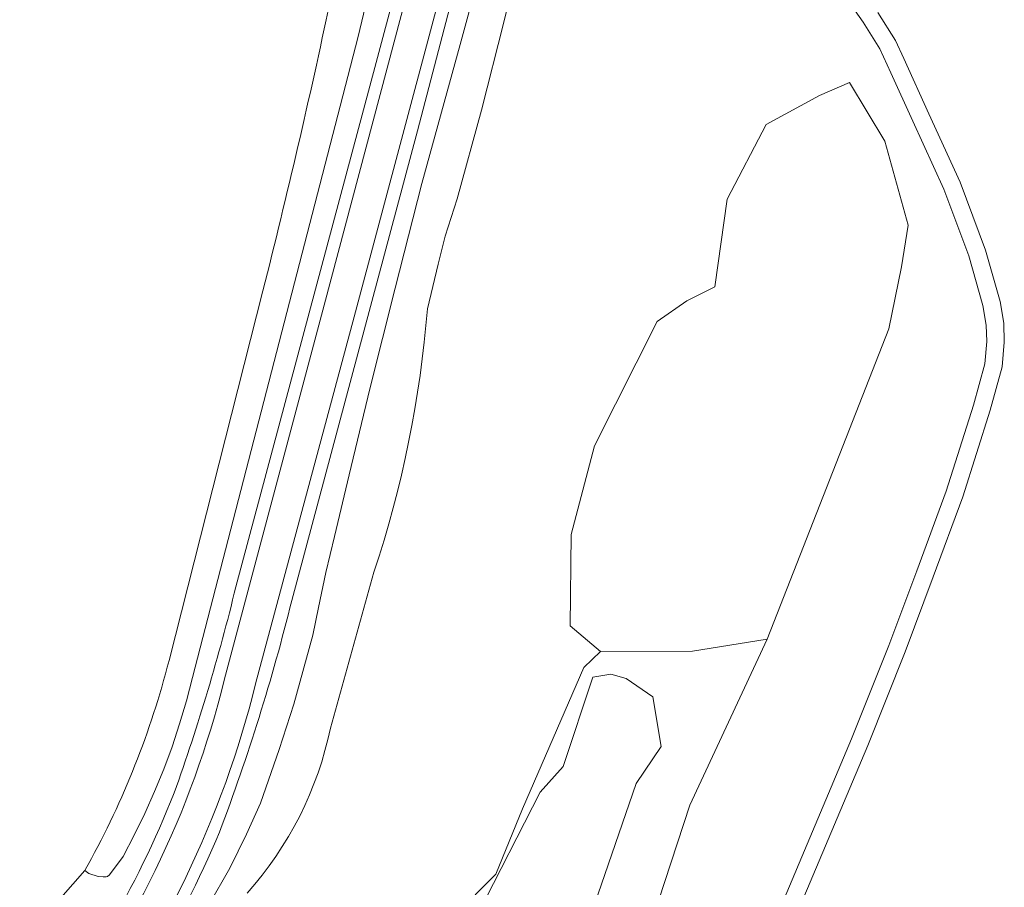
# Model space of a CAD drawing. Extents: x 184422 to 188298, y 343471 to 350189.
# Tile 308 of 513: x 186805 to 186900, y 348219 to 348303. Entities that reach past the tile are written whole.
import ezdxf

# ---------------------------------------------------------------- set-up
doc = ezdxf.new("R2010")
doc.units = 0
for name, color, linetype, lineweight in [('B-WA-GR-BOUWLAND-GV', 252, 'Continuous', 13), ('B-WA-GR-GRAS-GV', 252, 'Continuous', 13), ('B-WA-GR-HOUTOPSTAND_LOOF-GV', 252, 'Continuous', 13), ('B-WA-GW-TALUD_KRUIN-G', 252, 'Continuous', 18), ('B-WA-OG-TERREIN_CULTUURSCHEIDING-GV', 252, 'Continuous', 18), ('B-WA-OG-WATER-GV', 252, 'Continuous', 18), ('B-WA-OG-WATER_SLOOT-GV', 252, 'Continuous', 18), ('B-WA-OG-WEG-GV', 252, 'Continuous', 18), ('B-WA-VH-ONVERHARD-GV', 252, 'Continuous', 18), ('B-WA-VH-VERHARDING_ASFALT-GV', 252, 'Continuous', 18)]:
    doc.layers.add(name, color=color, linetype=linetype, lineweight=lineweight)

msp = doc.modelspace()

# ---------------------------------------------------------------- linework, layer by layer
at = {"layer": 'B-WA-GR-BOUWLAND-GV'}
for points in [[(186828.28, 348276.84, 0.010302), (186834.797, 348304.912)], [(186828.28, 348276.84, 0.010302), (186834.797, 348304.912)], [(186828.28, 348276.84, 0.010302), (186834.797, 348304.912)], [(186811.309, 348221.114, 0.062737), (186819.164, 348240.922)], [(186811.309, 348221.114, 0.062737), (186819.164, 348240.922)], [(186811.309, 348221.114, 0.062737), (186819.164, 348240.922)]]:
    msp.add_lwpolyline(points, format="xyb", dxfattribs=at)
at = {"layer": 'B-WA-GR-BOUWLAND-GV', "flags": 128}
for points in [[(186819.164, 348240.922), (186828.28, 348276.84)], [(186819.164, 348240.922), (186828.28, 348276.84)], [(186819.164, 348240.922), (186828.28, 348276.84)], [(186808.645, 348217.906), (186810.992, 348220.542), (186811.174, 348220.891), (186811.309, 348221.114)], [(186808.645, 348217.906), (186810.992, 348220.542), (186811.174, 348220.891), (186811.309, 348221.114)], [(186808.645, 348217.906), (186810.992, 348220.542), (186811.174, 348220.891), (186811.309, 348221.114)]]:
    msp.add_lwpolyline(points, dxfattribs=at)
at = {"layer": 'B-WA-GR-GRAS-GV', "flags": 128}
for points in [[(186850.407, 348311.668), (186847.424, 348300.743), (186843.694, 348287.251), (186841.131, 348277.096), (186838.649, 348267.302), (186836.65, 348258.946), (186835.241, 348252.968), (186834.398, 348249.49), (186833.693, 348246.079), (186833.125, 348243.388), (186831.29, 348236.701), (186829.864, 348232.301), (186828.059, 348227.085), (186826.696, 348224.072), (186825.08, 348220.782), (186823.024, 348217.197)], [(186850.407, 348311.668), (186847.424, 348300.743), (186843.694, 348287.251), (186841.131, 348277.096), (186838.649, 348267.302), (186836.65, 348258.946), (186835.241, 348252.968), (186834.398, 348249.49), (186833.693, 348246.079), (186833.125, 348243.388), (186831.29, 348236.701), (186829.864, 348232.301), (186828.059, 348227.085), (186826.696, 348224.072), (186825.08, 348220.782), (186823.024, 348217.197)], [(186850.407, 348311.668), (186847.424, 348300.743), (186843.694, 348287.251), (186841.131, 348277.096), (186838.649, 348267.302), (186836.65, 348258.946), (186835.241, 348252.968), (186834.398, 348249.49), (186833.693, 348246.079), (186833.125, 348243.388), (186831.29, 348236.701), (186829.864, 348232.301), (186828.059, 348227.085), (186826.696, 348224.072), (186825.08, 348220.782), (186823.024, 348217.197)], [(186852.967, 348308.213), (186851.668, 348302.918), (186849.503, 348294.378), (186847.138, 348285.757), (186845.989, 348282.125), (186845.296, 348279.43), (186844.247, 348275.089), (186844.105, 348273.463), (186843.939, 348271.838), (186843.748, 348270.215), (186843.532, 348268.593), (186843.292, 348266.975), (186843.027, 348265.359), (186842.738, 348263.748), (186842.424, 348262.141), (186842.086, 348260.539), (186841.724, 348258.942), (186841.338, 348257.351), (186840.928, 348255.767), (186840.494, 348254.19), (186840.037, 348252.621), (186839.557, 348251.06), (186839.053, 348249.507), (186834.836, 348234.377), (186834.59, 348233.28), (186834.307, 348232.188), (186833.988, 348231.103), (186833.632, 348230.025), (186833.239, 348228.958), (186832.812, 348227.902), (186832.348, 348226.86), (186831.851, 348225.833), (186831.32, 348224.823), (186830.756, 348223.832), (186830.16, 348222.861), (186829.533, 348221.912), (186828.877, 348220.986), (186828.193, 348220.084), (186827.482, 348219.209), (186826.745, 348218.36)], [(186826.745, 348218.36), (186827.482, 348219.209), (186828.193, 348220.084), (186828.877, 348220.986), (186829.533, 348221.912), (186830.16, 348222.861), (186830.756, 348223.832), (186831.32, 348224.823), (186831.851, 348225.833), (186832.348, 348226.86), (186832.812, 348227.902), (186833.239, 348228.958), (186833.632, 348230.025), (186833.988, 348231.103), (186834.307, 348232.188), (186834.59, 348233.28), (186834.836, 348234.377), (186839.053, 348249.507), (186839.557, 348251.06), (186840.037, 348252.621), (186840.494, 348254.19), (186840.928, 348255.767), (186841.338, 348257.351), (186841.724, 348258.942), (186842.086, 348260.539), (186842.424, 348262.141), (186842.738, 348263.748), (186843.027, 348265.359), (186843.292, 348266.975), (186843.532, 348268.593), (186843.748, 348270.215), (186843.939, 348271.838), (186844.105, 348273.463), (186844.247, 348275.089), (186845.296, 348279.43), (186845.989, 348282.125), (186847.138, 348285.757), (186849.503, 348294.378), (186851.668, 348302.918), (186852.967, 348308.213)], [(186852.967, 348308.213), (186851.668, 348302.918), (186849.503, 348294.378), (186847.138, 348285.757), (186845.989, 348282.125), (186845.296, 348279.43), (186844.247, 348275.089), (186844.105, 348273.463), (186843.939, 348271.838), (186843.748, 348270.215), (186843.532, 348268.593), (186843.292, 348266.975), (186843.027, 348265.359), (186842.738, 348263.748), (186842.424, 348262.141), (186842.086, 348260.539), (186841.724, 348258.942), (186841.338, 348257.351), (186840.928, 348255.767), (186840.494, 348254.19), (186840.037, 348252.621), (186839.557, 348251.06), (186839.053, 348249.507), (186834.836, 348234.377), (186834.59, 348233.28), (186834.307, 348232.188), (186833.988, 348231.103), (186833.632, 348230.025), (186833.239, 348228.958), (186832.812, 348227.902), (186832.348, 348226.86), (186831.851, 348225.833), (186831.32, 348224.823), (186830.756, 348223.832), (186830.16, 348222.861), (186829.533, 348221.912), (186828.877, 348220.986), (186828.193, 348220.084), (186827.482, 348219.209), (186826.745, 348218.36)], [(186826.745, 348218.36), (186827.482, 348219.209), (186828.193, 348220.084), (186828.877, 348220.986), (186829.533, 348221.912), (186830.16, 348222.861), (186830.756, 348223.832), (186831.32, 348224.823), (186831.851, 348225.833), (186832.348, 348226.86), (186832.812, 348227.902), (186833.239, 348228.958), (186833.632, 348230.025), (186833.988, 348231.103), (186834.307, 348232.188), (186834.59, 348233.28), (186834.836, 348234.377), (186839.053, 348249.507), (186839.557, 348251.06), (186840.037, 348252.621), (186840.494, 348254.19), (186840.928, 348255.767), (186841.338, 348257.351), (186841.724, 348258.942), (186842.086, 348260.539), (186842.424, 348262.141), (186842.738, 348263.748), (186843.027, 348265.359), (186843.292, 348266.975), (186843.532, 348268.593), (186843.748, 348270.215), (186843.939, 348271.838), (186844.105, 348273.463), (186844.247, 348275.089), (186845.296, 348279.43), (186845.989, 348282.125), (186847.138, 348285.757), (186849.503, 348294.378), (186851.668, 348302.918), (186852.967, 348308.213)], [(186852.967, 348308.213), (186851.668, 348302.918), (186849.503, 348294.378), (186847.138, 348285.757), (186845.989, 348282.125), (186845.296, 348279.43), (186844.247, 348275.089), (186844.105, 348273.463), (186843.939, 348271.838), (186843.748, 348270.215), (186843.532, 348268.593), (186843.292, 348266.975), (186843.027, 348265.359), (186842.738, 348263.748), (186842.424, 348262.141), (186842.086, 348260.539), (186841.724, 348258.942), (186841.338, 348257.351), (186840.928, 348255.767), (186840.494, 348254.19), (186840.037, 348252.621), (186839.557, 348251.06), (186839.053, 348249.507), (186834.836, 348234.377), (186834.59, 348233.28), (186834.307, 348232.188), (186833.988, 348231.103), (186833.632, 348230.025), (186833.239, 348228.958), (186832.812, 348227.902), (186832.348, 348226.86), (186831.851, 348225.833), (186831.32, 348224.823), (186830.756, 348223.832), (186830.16, 348222.861), (186829.533, 348221.912), (186828.877, 348220.986), (186828.193, 348220.084), (186827.482, 348219.209), (186826.745, 348218.36)], [(186826.745, 348218.36), (186827.482, 348219.209), (186828.193, 348220.084), (186828.877, 348220.986), (186829.533, 348221.912), (186830.16, 348222.861), (186830.756, 348223.832), (186831.32, 348224.823), (186831.851, 348225.833), (186832.348, 348226.86), (186832.812, 348227.902), (186833.239, 348228.958), (186833.632, 348230.025), (186833.988, 348231.103), (186834.307, 348232.188), (186834.59, 348233.28), (186834.836, 348234.377), (186839.053, 348249.507), (186839.557, 348251.06), (186840.037, 348252.621), (186840.494, 348254.19), (186840.928, 348255.767), (186841.338, 348257.351), (186841.724, 348258.942), (186842.086, 348260.539), (186842.424, 348262.141), (186842.738, 348263.748), (186843.027, 348265.359), (186843.292, 348266.975), (186843.532, 348268.593), (186843.748, 348270.215), (186843.939, 348271.838), (186844.105, 348273.463), (186844.247, 348275.089), (186845.296, 348279.43), (186845.989, 348282.125), (186847.138, 348285.757), (186849.503, 348294.378), (186851.668, 348302.918), (186852.967, 348308.213)], [(186833.961, 348119.747), (186845.358, 348143.466), (186852.428, 348158.091), (186864.032, 348184.943), (186871.324, 348200.651), (186878.365, 348216.557), (186885.44, 348233.343), (186889.046, 348242.389), (186891.772, 348249.652), (186894.614, 348257.373), (186897.258, 348265.724), (186898.369, 348269.742), (186898.559, 348271.893), (186898.506, 348273.506), (186898.182, 348275.41), (186896.825, 348280.231), (186894.401, 348286.71), (186891.394, 348293.29), (186889.245, 348298.007), (186888.191, 348300.322), (186886.572, 348302.901), (186885.788, 348304.001)], [(186833.961, 348119.747), (186845.358, 348143.466), (186852.428, 348158.091), (186864.032, 348184.943), (186871.324, 348200.651), (186878.365, 348216.557), (186885.44, 348233.343), (186889.046, 348242.389), (186891.772, 348249.652), (186894.614, 348257.373), (186897.258, 348265.724), (186898.369, 348269.742), (186898.559, 348271.893), (186898.506, 348273.506), (186898.182, 348275.41), (186896.825, 348280.231), (186894.401, 348286.71), (186891.394, 348293.29), (186889.245, 348298.007), (186888.191, 348300.322), (186886.572, 348302.901), (186885.788, 348304.001)], [(186833.961, 348119.747), (186845.358, 348143.466), (186852.428, 348158.091), (186864.032, 348184.943), (186871.324, 348200.651), (186878.365, 348216.557), (186885.44, 348233.343), (186889.046, 348242.389), (186891.772, 348249.652), (186894.614, 348257.373), (186897.258, 348265.724), (186898.369, 348269.742), (186898.559, 348271.893), (186898.506, 348273.506), (186898.182, 348275.41), (186896.825, 348280.231), (186894.401, 348286.71), (186891.394, 348293.29), (186889.245, 348298.007), (186888.191, 348300.322), (186886.572, 348302.901), (186885.788, 348304.001)], [(186887.986, 348303.847), (186889.691, 348301.129), (186890.491, 348299.373), (186892.94, 348293.996), (186895.972, 348287.362), (186898.443, 348280.761), (186899.843, 348275.784), (186900.201, 348273.677), (186900.261, 348271.846), (186900.049, 348269.438), (186898.888, 348265.241), (186896.223, 348256.822), (186893.366, 348249.06), (186890.631, 348241.775), (186887.013, 348232.698), (186879.926, 348215.883), (186872.872, 348199.949), (186865.584, 348184.248), (186853.975, 348157.384), (186846.889, 348142.728), (186835.49, 348119.004)], [(186887.986, 348303.847), (186889.691, 348301.129), (186890.491, 348299.373), (186892.94, 348293.996), (186895.972, 348287.362), (186898.443, 348280.761), (186899.843, 348275.784), (186900.201, 348273.677), (186900.261, 348271.846), (186900.049, 348269.438), (186898.888, 348265.241), (186896.223, 348256.822), (186893.366, 348249.06), (186890.631, 348241.775), (186887.013, 348232.698), (186879.926, 348215.883), (186872.872, 348199.949), (186865.584, 348184.248), (186853.975, 348157.384), (186846.889, 348142.728), (186835.49, 348119.004)], [(186887.986, 348303.847), (186889.691, 348301.129), (186890.491, 348299.373), (186892.94, 348293.996), (186895.972, 348287.362), (186898.443, 348280.761), (186899.843, 348275.784), (186900.201, 348273.677), (186900.261, 348271.846), (186900.049, 348269.438), (186898.888, 348265.241), (186896.223, 348256.822), (186893.366, 348249.06), (186890.631, 348241.775), (186887.013, 348232.698), (186879.926, 348215.883), (186872.872, 348199.949), (186865.584, 348184.248), (186853.975, 348157.384), (186846.889, 348142.728), (186835.49, 348119.004)], [(186846.91, 348216.174), (186850.882, 348220.197), (186853.498, 348226.546), (186859.439, 348240.24), (186861.054, 348241.807), (186858.114, 348244.292), (186858.205, 348253.167), (186860.47, 348261.771), (186866.55, 348273.855), (186869.45, 348275.847), (186872.169, 348277.206), (186873.347, 348285.718), (186877.156, 348292.986), (186882.322, 348295.794), (186885.223, 348297.062), (186888.667, 348291.356), (186890.932, 348283.206), (186890.287, 348279.16), (186889.053, 348273.15), (186877.246, 348242.998), (186869.721, 348226.891), (186864.885, 348212.061)], [(186846.91, 348216.174), (186850.882, 348220.197), (186853.498, 348226.546), (186859.439, 348240.24), (186861.054, 348241.807), (186858.114, 348244.292), (186858.205, 348253.167), (186860.47, 348261.771), (186866.55, 348273.855), (186869.45, 348275.847), (186872.169, 348277.206), (186873.347, 348285.718), (186877.156, 348292.986), (186882.322, 348295.794), (186885.223, 348297.062), (186888.667, 348291.356), (186890.932, 348283.206), (186890.287, 348279.16), (186889.053, 348273.15), (186877.246, 348242.998), (186869.721, 348226.891), (186864.885, 348212.061)], [(186846.91, 348216.174), (186850.882, 348220.197), (186853.498, 348226.546), (186859.439, 348240.24), (186861.054, 348241.807), (186858.114, 348244.292), (186858.205, 348253.167), (186860.47, 348261.771), (186866.55, 348273.855), (186869.45, 348275.847), (186872.169, 348277.206), (186873.347, 348285.718), (186877.156, 348292.986), (186882.322, 348295.794), (186885.223, 348297.062), (186888.667, 348291.356), (186890.932, 348283.206), (186890.287, 348279.16), (186889.053, 348273.15), (186877.246, 348242.998), (186869.721, 348226.891), (186864.885, 348212.061)]]:
    msp.add_lwpolyline(points, dxfattribs=at)
at = {"layer": 'B-WA-GR-HOUTOPSTAND_LOOF-GV', "flags": 128}
msp.add_lwpolyline([(186877.246, 348242.998), (186889.053, 348273.15), (186890.287, 348279.16), (186890.932, 348283.206), (186888.667, 348291.356), (186885.223, 348297.062), (186882.322, 348295.794), (186877.156, 348292.986), (186873.347, 348285.718), (186872.169, 348277.206), (186869.45, 348275.847), (186866.55, 348273.855), (186860.47, 348261.771), (186858.205, 348253.167), (186858.114, 348244.292), (186861.054, 348241.807), (186869.999, 348241.845)], close=True, dxfattribs=at)
msp.add_lwpolyline([(186877.246, 348242.998), (186889.053, 348273.15), (186890.287, 348279.16), (186890.932, 348283.206), (186888.667, 348291.356), (186885.223, 348297.062), (186882.322, 348295.794), (186877.156, 348292.986), (186873.347, 348285.718), (186872.169, 348277.206), (186869.45, 348275.847), (186866.55, 348273.855), (186860.47, 348261.771), (186858.205, 348253.167), (186858.114, 348244.292), (186861.054, 348241.807), (186869.999, 348241.845)], close=True, dxfattribs=at)
msp.add_lwpolyline([(186877.246, 348242.998), (186889.053, 348273.15), (186890.287, 348279.16), (186890.932, 348283.206), (186888.667, 348291.356), (186885.223, 348297.062), (186882.322, 348295.794), (186877.156, 348292.986), (186873.347, 348285.718), (186872.169, 348277.206), (186869.45, 348275.847), (186866.55, 348273.855), (186860.47, 348261.771), (186858.205, 348253.167), (186858.114, 348244.292), (186861.054, 348241.807), (186869.999, 348241.845)], close=True, dxfattribs=at)
at = {"layer": 'B-WA-GW-TALUD_KRUIN-G', "flags": 128}
msp.add_lwpolyline([(186812.782, 348219.922), (186813.077, 348219.94), (186813.202, 348219.973), (186813.401, 348220.11), (186814.702, 348221.908), (186815.79, 348223.969), (186816.811, 348226.069), (186817.763, 348228.204), (186818.645, 348230.371), (186819.454, 348232.565), (186820.189, 348234.784), (186820.85, 348237.024), (186821.436, 348239.28), (186837.535, 348301.525), (186839.398, 348309.409)], dxfattribs=at)
msp.add_lwpolyline([(186812.782, 348219.922), (186813.077, 348219.94), (186813.202, 348219.973), (186813.401, 348220.11), (186814.702, 348221.908), (186815.79, 348223.969), (186816.811, 348226.069), (186817.763, 348228.204), (186818.645, 348230.371), (186819.454, 348232.565), (186820.189, 348234.784), (186820.85, 348237.024), (186821.436, 348239.28), (186837.535, 348301.525), (186839.398, 348309.409)], dxfattribs=at)
msp.add_lwpolyline([(186812.782, 348219.922), (186813.077, 348219.94), (186813.202, 348219.973), (186813.401, 348220.11), (186814.702, 348221.908), (186815.79, 348223.969), (186816.811, 348226.069), (186817.763, 348228.204), (186818.645, 348230.371), (186819.454, 348232.565), (186820.189, 348234.784), (186820.85, 348237.024), (186821.436, 348239.28), (186837.535, 348301.525), (186839.398, 348309.409)], dxfattribs=at)
at = {"layer": 'B-WA-OG-TERREIN_CULTUURSCHEIDING-GV', "flags": 128}
for points in [[(186810.992, 348220.542), (186811.364, 348220.256), (186812.279, 348219.971), (186812.782, 348219.922), (186813.077, 348219.94), (186813.202, 348219.973), (186813.401, 348220.11), (186814.702, 348221.908), (186815.79, 348223.969), (186816.811, 348226.069), (186817.763, 348228.204), (186818.645, 348230.371), (186819.454, 348232.565), (186820.189, 348234.784), (186820.85, 348237.024), (186821.436, 348239.28), (186837.535, 348301.525), (186839.398, 348309.409)], [(186810.992, 348220.542), (186811.364, 348220.256), (186812.279, 348219.971), (186812.782, 348219.922), (186813.077, 348219.94), (186813.202, 348219.973), (186813.401, 348220.11), (186814.702, 348221.908), (186815.79, 348223.969), (186816.811, 348226.069), (186817.763, 348228.204), (186818.645, 348230.371), (186819.454, 348232.565), (186820.189, 348234.784), (186820.85, 348237.024), (186821.436, 348239.28), (186837.535, 348301.525), (186839.398, 348309.409)], [(186810.992, 348220.542), (186811.364, 348220.256), (186812.279, 348219.971), (186812.782, 348219.922), (186813.077, 348219.94), (186813.202, 348219.973), (186813.401, 348220.11), (186814.702, 348221.908), (186815.79, 348223.969), (186816.811, 348226.069), (186817.763, 348228.204), (186818.645, 348230.371), (186819.454, 348232.565), (186820.189, 348234.784), (186820.85, 348237.024), (186821.436, 348239.28), (186837.535, 348301.525), (186839.398, 348309.409)], [(186828.28, 348276.84), (186819.164, 348240.922)], [(186828.28, 348276.84), (186819.164, 348240.922)], [(186828.28, 348276.84), (186819.164, 348240.922)], [(186811.309, 348221.114), (186811.174, 348220.891), (186810.992, 348220.542)], [(186811.309, 348221.114), (186811.174, 348220.891), (186810.992, 348220.542)], [(186811.309, 348221.114), (186811.174, 348220.891), (186810.992, 348220.542)]]:
    msp.add_lwpolyline(points, dxfattribs=at)
at = {"layer": 'B-WA-OG-TERREIN_CULTUURSCHEIDING-GV'}
for points in [[(186834.797, 348304.912, -0.010302), (186828.28, 348276.84)], [(186834.797, 348304.912, -0.010302), (186828.28, 348276.84)], [(186834.797, 348304.912, -0.010302), (186828.28, 348276.84)], [(186819.164, 348240.922, -0.062737), (186811.309, 348221.114)], [(186819.164, 348240.922, -0.062737), (186811.309, 348221.114)], [(186819.164, 348240.922, -0.062737), (186811.309, 348221.114)]]:
    msp.add_lwpolyline(points, format="xyb", dxfattribs=at)
at = {"layer": 'B-WA-OG-WATER-GV', "flags": 128}
msp.add_lwpolyline([(186858.113, 348210.394), (186864.507, 348228.993), (186866.948, 348232.575), (186866.135, 348237.398), (186863.544, 348239.178), (186862.066, 348239.602), (186860.322, 348239.326), (186857.416, 348230.647), (186855.207, 348228.167), (186849.162, 348216.318)], dxfattribs=at)
msp.add_lwpolyline([(186858.113, 348210.394), (186864.507, 348228.993), (186866.948, 348232.575), (186866.135, 348237.398), (186863.544, 348239.178), (186862.066, 348239.602), (186860.322, 348239.326), (186857.416, 348230.647), (186855.207, 348228.167), (186849.162, 348216.318)], dxfattribs=at)
msp.add_lwpolyline([(186858.113, 348210.394), (186864.507, 348228.993), (186866.948, 348232.575), (186866.135, 348237.398), (186863.544, 348239.178), (186862.066, 348239.602), (186860.322, 348239.326), (186857.416, 348230.647), (186855.207, 348228.167), (186849.162, 348216.318)], dxfattribs=at)
at = {"layer": 'B-WA-OG-WATER_SLOOT-GV', "flags": 128}
for points in [[(186864.885, 348212.061), (186869.721, 348226.891), (186877.246, 348242.998), (186869.999, 348241.845), (186861.054, 348241.807), (186859.439, 348240.24), (186853.498, 348226.546), (186850.882, 348220.197), (186846.91, 348216.174)], [(186864.885, 348212.061), (186869.721, 348226.891), (186877.246, 348242.998), (186869.999, 348241.845), (186861.054, 348241.807), (186859.439, 348240.24), (186853.498, 348226.546), (186850.882, 348220.197), (186846.91, 348216.174)], [(186864.885, 348212.061), (186869.721, 348226.891), (186877.246, 348242.998), (186869.999, 348241.845), (186861.054, 348241.807), (186859.439, 348240.24), (186853.498, 348226.546), (186850.882, 348220.197), (186846.91, 348216.174)], [(186849.162, 348216.318), (186855.207, 348228.167), (186857.416, 348230.647), (186860.322, 348239.326), (186862.066, 348239.602), (186863.544, 348239.178), (186866.135, 348237.398), (186866.948, 348232.575), (186864.507, 348228.993), (186858.113, 348210.394)], [(186849.162, 348216.318), (186855.207, 348228.167), (186857.416, 348230.647), (186860.322, 348239.326), (186862.066, 348239.602), (186863.544, 348239.178), (186866.135, 348237.398), (186866.948, 348232.575), (186864.507, 348228.993), (186858.113, 348210.394)], [(186849.162, 348216.318), (186855.207, 348228.167), (186857.416, 348230.647), (186860.322, 348239.326), (186862.066, 348239.602), (186863.544, 348239.178), (186866.135, 348237.398), (186866.948, 348232.575), (186864.507, 348228.993), (186858.113, 348210.394)]]:
    msp.add_lwpolyline(points, dxfattribs=at)
at = {"layer": 'B-WA-OG-WEG-GV', "flags": 128}
for points in [[(186851.219, 348322.713), (186843.292, 348292.371), (186831.089, 348246.754)], [(186851.219, 348322.713), (186843.292, 348292.371), (186831.089, 348246.754)], [(186851.219, 348322.713), (186843.292, 348292.371), (186831.089, 348246.754)], [(186825.654, 348248.092), (186839.279, 348298.981), (186845.124, 348320.966)], [(186825.654, 348248.092), (186839.279, 348298.981), (186845.124, 348320.966)], [(186825.654, 348248.092), (186839.279, 348298.981), (186845.124, 348320.966)], [(186823.024, 348217.197), (186825.08, 348220.782), (186826.696, 348224.072), (186828.059, 348227.085), (186829.864, 348232.301), (186831.29, 348236.701), (186833.125, 348243.388), (186833.693, 348246.079), (186834.398, 348249.49), (186835.241, 348252.968), (186836.65, 348258.946), (186838.649, 348267.302), (186841.131, 348277.096), (186843.694, 348287.251), (186847.424, 348300.743), (186850.407, 348311.668)], [(186823.024, 348217.197), (186825.08, 348220.782), (186826.696, 348224.072), (186828.059, 348227.085), (186829.864, 348232.301), (186831.29, 348236.701), (186833.125, 348243.388), (186833.693, 348246.079), (186834.398, 348249.49), (186835.241, 348252.968), (186836.65, 348258.946), (186838.649, 348267.302), (186841.131, 348277.096), (186843.694, 348287.251), (186847.424, 348300.743), (186850.407, 348311.668)], [(186823.024, 348217.197), (186825.08, 348220.782), (186826.696, 348224.072), (186828.059, 348227.085), (186829.864, 348232.301), (186831.29, 348236.701), (186833.125, 348243.388), (186833.693, 348246.079), (186834.398, 348249.49), (186835.241, 348252.968), (186836.65, 348258.946), (186838.649, 348267.302), (186841.131, 348277.096), (186843.694, 348287.251), (186847.424, 348300.743), (186850.407, 348311.668)], [(186839.398, 348309.409), (186837.535, 348301.525), (186821.436, 348239.28), (186820.85, 348237.024), (186820.189, 348234.784), (186819.454, 348232.565), (186818.645, 348230.371), (186817.763, 348228.204), (186816.811, 348226.069), (186815.79, 348223.969), (186814.702, 348221.908), (186813.401, 348220.11), (186813.202, 348219.973), (186813.077, 348219.94), (186812.782, 348219.922), (186812.279, 348219.971), (186811.364, 348220.256), (186810.992, 348220.542), (186808.645, 348217.906)], [(186839.398, 348309.409), (186837.535, 348301.525), (186821.436, 348239.28), (186820.85, 348237.024), (186820.189, 348234.784), (186819.454, 348232.565), (186818.645, 348230.371), (186817.763, 348228.204), (186816.811, 348226.069), (186815.79, 348223.969), (186814.702, 348221.908), (186813.401, 348220.11), (186813.202, 348219.973), (186813.077, 348219.94), (186812.782, 348219.922), (186812.279, 348219.971), (186811.364, 348220.256), (186810.992, 348220.542), (186808.645, 348217.906)], [(186839.398, 348309.409), (186837.535, 348301.525), (186821.436, 348239.28), (186820.85, 348237.024), (186820.189, 348234.784), (186819.454, 348232.565), (186818.645, 348230.371), (186817.763, 348228.204), (186816.811, 348226.069), (186815.79, 348223.969), (186814.702, 348221.908), (186813.401, 348220.11), (186813.202, 348219.973), (186813.077, 348219.94), (186812.782, 348219.922), (186812.279, 348219.971), (186811.364, 348220.256), (186810.992, 348220.542), (186808.645, 348217.906)]]:
    msp.add_lwpolyline(points, dxfattribs=at)
at = {"layer": 'B-WA-OG-WEG-GV'}
for points in [[(186819.668, 348228.094, 0.026613), (186825.654, 348248.092)], [(186819.668, 348228.094, 0.026613), (186825.654, 348248.092)], [(186819.668, 348228.094, 0.026613), (186825.654, 348248.092)], [(186831.089, 348246.754, -0.029019), (186824.071, 348224.282)], [(186831.089, 348246.754, -0.029019), (186824.071, 348224.282)], [(186831.089, 348246.754, -0.029019), (186824.071, 348224.282)], [(186804.666, 348202.486, 0.076777), (186819.668, 348228.094)], [(186804.666, 348202.486, 0.076777), (186819.668, 348228.094)], [(186804.666, 348202.486, 0.076777), (186819.668, 348228.094)], [(186824.071, 348224.282, -0.070292), (186808.56, 348198.492)], [(186824.071, 348224.282, -0.070292), (186808.56, 348198.492)], [(186824.071, 348224.282, -0.070292), (186808.56, 348198.492)]]:
    msp.add_lwpolyline(points, format="xyb", dxfattribs=at)
at = {"layer": 'B-WA-VH-ONVERHARD-GV', "flags": 128}
for points in [[(186885.788, 348304.001), (186886.572, 348302.901), (186888.191, 348300.322), (186889.245, 348298.007), (186891.394, 348293.29), (186894.401, 348286.71), (186896.825, 348280.231), (186898.182, 348275.41), (186898.506, 348273.506), (186898.559, 348271.893), (186898.369, 348269.742), (186897.258, 348265.724), (186894.614, 348257.373), (186891.772, 348249.652), (186889.046, 348242.389), (186885.44, 348233.343), (186878.365, 348216.557), (186871.324, 348200.651), (186864.032, 348184.943), (186852.428, 348158.091), (186845.358, 348143.466), (186833.961, 348119.747)], [(186885.788, 348304.001), (186886.572, 348302.901), (186888.191, 348300.322), (186889.245, 348298.007), (186891.394, 348293.29), (186894.401, 348286.71), (186896.825, 348280.231), (186898.182, 348275.41), (186898.506, 348273.506), (186898.559, 348271.893), (186898.369, 348269.742), (186897.258, 348265.724), (186894.614, 348257.373), (186891.772, 348249.652), (186889.046, 348242.389), (186885.44, 348233.343), (186878.365, 348216.557), (186871.324, 348200.651), (186864.032, 348184.943), (186852.428, 348158.091), (186845.358, 348143.466), (186833.961, 348119.747)], [(186885.788, 348304.001), (186886.572, 348302.901), (186888.191, 348300.322), (186889.245, 348298.007), (186891.394, 348293.29), (186894.401, 348286.71), (186896.825, 348280.231), (186898.182, 348275.41), (186898.506, 348273.506), (186898.559, 348271.893), (186898.369, 348269.742), (186897.258, 348265.724), (186894.614, 348257.373), (186891.772, 348249.652), (186889.046, 348242.389), (186885.44, 348233.343), (186878.365, 348216.557), (186871.324, 348200.651), (186864.032, 348184.943), (186852.428, 348158.091), (186845.358, 348143.466), (186833.961, 348119.747)], [(186835.49, 348119.004), (186846.889, 348142.728), (186853.975, 348157.384), (186865.584, 348184.248), (186872.872, 348199.949), (186879.926, 348215.883), (186887.013, 348232.698), (186890.631, 348241.775), (186893.366, 348249.06), (186896.223, 348256.822), (186898.888, 348265.241), (186900.049, 348269.438), (186900.261, 348271.846), (186900.201, 348273.677), (186899.843, 348275.784), (186898.443, 348280.761), (186895.972, 348287.362), (186892.94, 348293.996), (186890.491, 348299.373), (186889.691, 348301.129), (186887.986, 348303.847)], [(186835.49, 348119.004), (186846.889, 348142.728), (186853.975, 348157.384), (186865.584, 348184.248), (186872.872, 348199.949), (186879.926, 348215.883), (186887.013, 348232.698), (186890.631, 348241.775), (186893.366, 348249.06), (186896.223, 348256.822), (186898.888, 348265.241), (186900.049, 348269.438), (186900.261, 348271.846), (186900.201, 348273.677), (186899.843, 348275.784), (186898.443, 348280.761), (186895.972, 348287.362), (186892.94, 348293.996), (186890.491, 348299.373), (186889.691, 348301.129), (186887.986, 348303.847)], [(186835.49, 348119.004), (186846.889, 348142.728), (186853.975, 348157.384), (186865.584, 348184.248), (186872.872, 348199.949), (186879.926, 348215.883), (186887.013, 348232.698), (186890.631, 348241.775), (186893.366, 348249.06), (186896.223, 348256.822), (186898.888, 348265.241), (186900.049, 348269.438), (186900.261, 348271.846), (186900.201, 348273.677), (186899.843, 348275.784), (186898.443, 348280.761), (186895.972, 348287.362), (186892.94, 348293.996), (186890.491, 348299.373), (186889.691, 348301.129), (186887.986, 348303.847)]]:
    msp.add_lwpolyline(points, dxfattribs=at)
at = {"layer": 'B-WA-VH-VERHARDING_ASFALT-GV', "flags": 128}
for points in [[(186827.576, 348238.682), (186837.155, 348274.3), (186846.854, 348310.698), (186850.326, 348324.462)], [(186850.326, 348324.462), (186846.854, 348310.698), (186837.155, 348274.3), (186827.576, 348238.682)], [(186827.576, 348238.682), (186837.155, 348274.3), (186846.854, 348310.698), (186850.326, 348324.462)], [(186850.326, 348324.462), (186846.854, 348310.698), (186837.155, 348274.3), (186827.576, 348238.682)], [(186827.576, 348238.682), (186837.155, 348274.3), (186846.854, 348310.698), (186850.326, 348324.462)], [(186850.326, 348324.462), (186846.854, 348310.698), (186837.155, 348274.3), (186827.576, 348238.682)], [(186847.093, 348323.753), (186843.741, 348311.265), (186834.222, 348275.435), (186824.523, 348239.037)], [(186824.523, 348239.037), (186834.222, 348275.435), (186843.741, 348311.265), (186847.093, 348323.753)], [(186847.093, 348323.753), (186843.741, 348311.265), (186834.222, 348275.435), (186824.523, 348239.037)], [(186824.523, 348239.037), (186834.222, 348275.435), (186843.741, 348311.265), (186847.093, 348323.753)], [(186847.093, 348323.753), (186843.741, 348311.265), (186834.222, 348275.435), (186824.523, 348239.037)], [(186824.523, 348239.037), (186834.222, 348275.435), (186843.741, 348311.265), (186847.093, 348323.753)], [(186831.089, 348246.754), (186843.292, 348292.371), (186851.219, 348322.713)], [(186831.089, 348246.754), (186843.292, 348292.371), (186851.219, 348322.713)], [(186831.089, 348246.754), (186843.292, 348292.371), (186851.219, 348322.713)], [(186845.124, 348320.966), (186839.279, 348298.981), (186825.654, 348248.092)], [(186845.124, 348320.966), (186839.279, 348298.981), (186825.654, 348248.092)], [(186845.124, 348320.966), (186839.279, 348298.981), (186825.654, 348248.092)]]:
    msp.add_lwpolyline(points, dxfattribs=at)
at = {"layer": 'B-WA-VH-VERHARDING_ASFALT-GV'}
for points in [[(186825.654, 348248.092, -0.026613), (186819.668, 348228.094)], [(186825.654, 348248.092, -0.026613), (186819.668, 348228.094)], [(186825.654, 348248.092, -0.026613), (186819.668, 348228.094)], [(186824.071, 348224.282, 0.029019), (186831.089, 348246.754)], [(186824.071, 348224.282, 0.029019), (186831.089, 348246.754)], [(186824.071, 348224.282, 0.029019), (186831.089, 348246.754)], [(186824.523, 348239.037, -0.107322), (186807.341, 348203.915)], [(186807.341, 348203.915, 0.107322), (186824.523, 348239.037)], [(186824.523, 348239.037, -0.107322), (186807.341, 348203.915)], [(186807.341, 348203.915, 0.107322), (186824.523, 348239.037)], [(186824.523, 348239.037, -0.107322), (186807.341, 348203.915)], [(186807.341, 348203.915, 0.107322), (186824.523, 348239.037)], [(186810.274, 348202.851, 0.10398), (186827.576, 348238.682)], [(186827.576, 348238.682, -0.10398), (186810.274, 348202.851)], [(186810.274, 348202.851, 0.10398), (186827.576, 348238.682)], [(186827.576, 348238.682, -0.10398), (186810.274, 348202.851)], [(186810.274, 348202.851, 0.10398), (186827.576, 348238.682)], [(186827.576, 348238.682, -0.10398), (186810.274, 348202.851)], [(186819.668, 348228.094, -0.076777), (186804.666, 348202.486)], [(186819.668, 348228.094, -0.076777), (186804.666, 348202.486)], [(186819.668, 348228.094, -0.076777), (186804.666, 348202.486)], [(186808.56, 348198.492, 0.070292), (186824.071, 348224.282)], [(186808.56, 348198.492, 0.070292), (186824.071, 348224.282)], [(186808.56, 348198.492, 0.070292), (186824.071, 348224.282)]]:
    msp.add_lwpolyline(points, format="xyb", dxfattribs=at)

doc.saveas('drawing.dxf')
